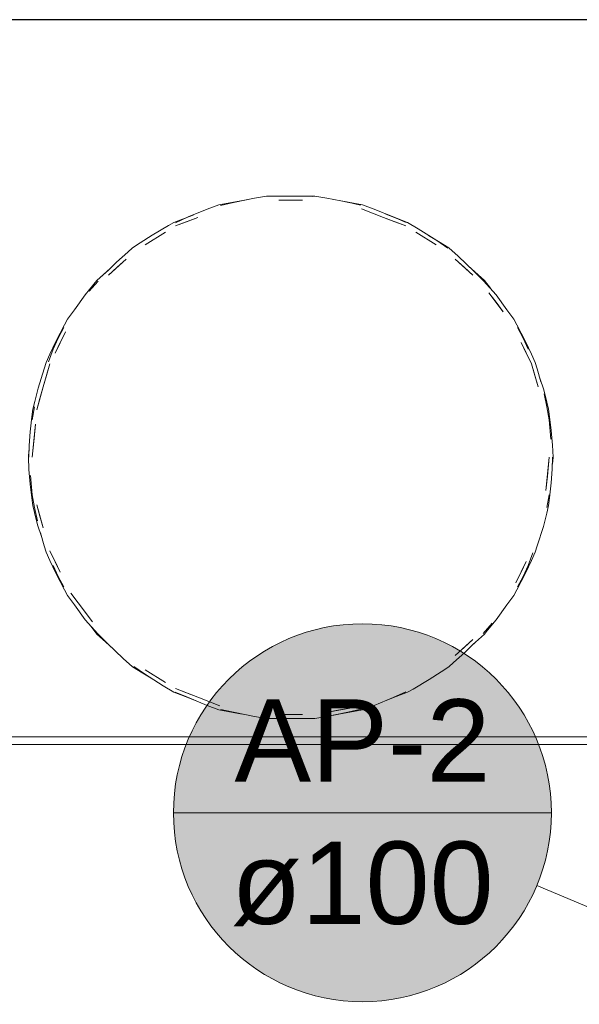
# Model space of a CAD drawing. Header units: millimetres. Extents: x -261 to 187, y -214 to 106.
# Tile 949 of 1056: x -213.411 to -212.663, y 17.435 to 18.751. Entities that reach past the tile are written whole.
import ezdxf

# ---------------------------------------------------------------- set-up
doc = ezdxf.new("R2010")
doc.units = ezdxf.units.MM
doc.header["$LTSCALE"] = 0.005
doc.header["$MEASUREMENT"] = 0
doc.linetypes.add('NULL', pattern=[0])
for name, color, linetype, lineweight in [('AP-Indicação coluna', 5, 'Continuous', 13), ('DI-Detalhes', 1, 'Continuous', 30), ('IFC-Elemento de mobília-Contorno', 9, 'Continuous', 5), ('IFC-Parede padrão-Contorno', 9, 'Continuous', 5), ('IFC-Parede-Contorno', 9, 'Continuous', 5)]:
    doc.layers.add(name, color=color, linetype=linetype, lineweight=lineweight)
doc.styles.add('Arial', font='arial.ttf')

msp = doc.modelspace()

# ---------------------------------------------------------------- hatches: boundary and pattern name
at = {"layer": 'AP-Indicação coluna', "linetype": 'Continuous'}
msp.add_hatch(color=161, dxfattribs=at).paths.add_polyline_path([(-212.7001, 17.6909), (-212.7011, 17.7129), (-212.704, 17.7348), (-212.7087, 17.7563), (-212.7154, 17.7773), (-212.7238, 17.7977), (-212.734, 17.8172), (-212.7458, 17.8358), (-212.7592, 17.8533), (-212.7741, 17.8695), (-212.7904, 17.8844), (-212.8078, 17.8978), (-212.8264, 17.9097), (-212.846, 17.9198), (-212.8663, 17.9283), (-212.8873, 17.9349), (-212.9089, 17.9397), (-212.9307, 17.9425), (-212.9527, 17.9435), (-212.9747, 17.9425), (-212.9966, 17.9397), (-213.0181, 17.9349), (-213.0391, 17.9283), (-213.0595, 17.9198), (-213.079, 17.9097), (-213.0976, 17.8978), (-213.1151, 17.8844), (-213.1313, 17.8695), (-213.1462, 17.8533), (-213.1596, 17.8358), (-213.1715, 17.8172), (-213.1816, 17.7977), (-213.1901, 17.7773), (-213.1967, 17.7563), (-213.2015, 17.7348), (-213.2043, 17.7129), (-213.2053, 17.6909), (-213.2043, 17.6689), (-213.2015, 17.6471), (-213.1967, 17.6255), (-213.1901, 17.6045), (-213.1816, 17.5842), (-213.1715, 17.5646), (-213.1596, 17.546), (-213.1462, 17.5286), (-213.1313, 17.5123), (-213.1151, 17.4974), (-213.0976, 17.484), (-213.079, 17.4722), (-213.0595, 17.462), (-213.0391, 17.4536), (-213.0181, 17.4469), (-212.9966, 17.4422), (-212.9747, 17.4393), (-212.9527, 17.4383), (-212.9307, 17.4393), (-212.9089, 17.4422), (-212.8873, 17.4469), (-212.8663, 17.4536), (-212.846, 17.462), (-212.8264, 17.4722), (-212.8078, 17.484), (-212.7904, 17.4974), (-212.7741, 17.5123), (-212.7592, 17.5286), (-212.7458, 17.546), (-212.734, 17.5646), (-212.7238, 17.5842), (-212.7154, 17.6045), (-212.7087, 17.6255), (-212.704, 17.6471), (-212.7011, 17.6689)])

# ---------------------------------------------------------------- linework, layer by layer
at = {"layer": 'AP-Indicação coluna'}
for p, q in [((-213.2053, 17.6909), (-212.7001, 17.6909)), ((-212.7196, 17.5936), (-211.8713, 17.2396))]:
    msp.add_line(p, q, dxfattribs=at)
msp.add_circle((-212.9527, 17.6909), 0.2526, dxfattribs=at)
msp.add_circle((-212.9527, 17.6909), 0.2526, dxfattribs=at)
at = {"layer": 'DI-Detalhes'}
msp.add_lwpolyline([(-213.5969, 14.9774), (-210.4735, 14.9774), (-210.4735, 18.7509), (-213.5969, 18.7509), (-213.5969, 14.9774)], dxfattribs=at)
at = {"layer": 'IFC-Elemento de mobília-Contorno', "lineweight": 5}
for p, q in [((-213.16, 18.4976), (-213.1445, 18.5033)), ((-213.1445, 18.5033), (-213.1127, 18.5092)), ((-213.1445, 18.5033), (-213.1286, 18.5062)), ((-213.1426, 18.5027), (-213.1252, 18.5067)), ((-213.1286, 18.5062), (-213.1127, 18.5092)), ((-213.1252, 18.5067), (-213.097, 18.5124)), ((-213.1127, 18.5092), (-213.097, 18.5124)), ((-213.097, 18.5124), (-213.0809, 18.5152)), ((-213.0809, 18.5152), (-213.0648, 18.5152)), ((-213.0648, 18.5152), (-213.0486, 18.5152)), ((-213.0645, 18.5099), (-213.0326, 18.5099)), ((-213.0486, 18.5152), (-213.0324, 18.5152)), ((-213.0369, 18.515), (-213.0194, 18.5146)), ((-213.0324, 18.5152), (-213.0162, 18.5152)), ((-213.0162, 18.5152), (-213.0001, 18.5124)), ((-213.0001, 18.5124), (-212.9724, 18.5068)), ((-212.9837, 18.5091), (-212.9526, 18.5033)), ((-212.9837, 18.5091), (-212.9685, 18.5062)), ((-212.9724, 18.5068), (-212.9551, 18.503)), ((-212.9685, 18.5062), (-212.9526, 18.5033)), ((-212.9526, 18.5033), (-212.9371, 18.4975)), ((-213.2049, 18.4799), (-213.1782, 18.4902)), ((-213.1898, 18.4857), (-213.1782, 18.4902)), ((-213.1856, 18.4872), (-213.16, 18.4976)), ((-212.9541, 18.4982), (-212.9243, 18.4867)), ((-212.9541, 18.4982), (-212.9392, 18.4925)), ((-212.9392, 18.4925), (-212.9243, 18.4867)), ((-212.9371, 18.4975), (-212.9106, 18.4868)), ((-212.9213, 18.4912), (-212.8923, 18.4799)), ((-212.9213, 18.4911), (-212.9074, 18.4857)), ((-213.2121, 18.4757), (-213.2049, 18.4799)), ((-213.2049, 18.4799), (-213.1898, 18.4857)), ((-213.2026, 18.4794), (-213.1856, 18.4872)), ((-213.2025, 18.4752), (-213.1728, 18.4867)), ((-213.2025, 18.4752), (-213.1877, 18.4809)), ((-213.1877, 18.4809), (-213.1728, 18.4867)), ((-212.9243, 18.4867), (-212.8946, 18.4752)), ((-212.9243, 18.4867), (-212.9095, 18.4809)), ((-212.9106, 18.4868), (-212.8944, 18.4798)), ((-212.9095, 18.4809), (-212.8946, 18.4752)), ((-212.9074, 18.4857), (-212.8923, 18.4799)), ((-212.8923, 18.4799), (-212.878, 18.4713)), ((-213.2432, 18.45), (-213.2161, 18.4668)), ((-213.2337, 18.4629), (-213.2121, 18.4757)), ((-212.8811, 18.4668), (-212.854, 18.45)), ((-212.878, 18.4713), (-212.8533, 18.4556)), ((-213.2599, 18.4458), (-213.2498, 18.4527)), ((-213.2498, 18.4527), (-213.2337, 18.4629)), ((-212.8642, 18.4625), (-212.851, 18.4543)), ((-212.8533, 18.4556), (-212.8387, 18.4456)), ((-212.851, 18.4543), (-212.8373, 18.4458)), ((-213.2814, 18.4267), (-213.2663, 18.4403)), ((-213.2663, 18.4403), (-213.2599, 18.4458)), ((-212.8373, 18.4458), (-212.8246, 18.4347)), ((-213.2935, 18.415), (-213.2814, 18.4267)), ((-213.2921, 18.4094), (-213.2685, 18.4309)), ((-213.2803, 18.4202), (-213.2685, 18.4309)), ((-212.8286, 18.4309), (-212.8051, 18.4094)), ((-212.8286, 18.4309), (-212.8169, 18.4202)), ((-212.8246, 18.4347), (-212.8036, 18.415)), ((-213.3077, 18.4022), (-213.2898, 18.4185)), ((-213.3077, 18.4022), (-213.2958, 18.4131)), ((-213.2958, 18.4131), (-213.2899, 18.4185)), ((-213.2921, 18.4094), (-213.2803, 18.4202)), ((-212.8169, 18.4202), (-212.8051, 18.4094)), ((-212.8107, 18.4216), (-212.7894, 18.4022)), ((-212.8107, 18.4216), (-212.8014, 18.4131)), ((-212.8036, 18.415), (-212.7907, 18.402)), ((-212.8014, 18.4131), (-212.7894, 18.4022)), ((-213.318, 18.3879), (-213.306, 18.4016)), ((-213.3116, 18.3972), (-213.3077, 18.4022)), ((-212.7907, 18.402), (-212.7737, 18.3831)), ((-212.7894, 18.4022), (-212.7817, 18.392)), ((-213.3234, 18.3831), (-213.3116, 18.3972)), ((-212.7837, 18.386), (-212.7645, 18.3605)), ((-212.7837, 18.386), (-212.7741, 18.3733)), ((-213.3377, 18.363), (-213.3234, 18.3831)), ((-212.7741, 18.3733), (-212.7645, 18.3605)), ((-212.7737, 18.3831), (-212.7595, 18.363)), ((-213.3467, 18.3506), (-213.3377, 18.363)), ((-212.7595, 18.363), (-212.7504, 18.3506)), ((-213.3508, 18.3431), (-213.3467, 18.3506)), ((-212.7504, 18.3506), (-212.7463, 18.3431)), ((-213.3636, 18.305), (-213.3494, 18.3336)), ((-213.3626, 18.3209), (-213.3508, 18.3431)), ((-213.3592, 18.3251), (-213.3516, 18.3393)), ((-213.3565, 18.3193), (-213.3494, 18.3336)), ((-212.7463, 18.3431), (-212.7347, 18.321)), ((-212.7455, 18.3393), (-212.738, 18.3251)), ((-213.3705, 18.3039), (-213.3626, 18.3209)), ((-213.3661, 18.3105), (-213.3592, 18.3251)), ((-213.3636, 18.305), (-213.3565, 18.3193)), ((-212.7407, 18.3193), (-212.7265, 18.2908)), ((-212.7407, 18.3193), (-212.7336, 18.305)), ((-212.738, 18.3251), (-212.7311, 18.3105)), ((-212.7347, 18.321), (-212.7267, 18.304)), ((-213.3721, 18.2937), (-213.3661, 18.3105)), ((-213.3782, 18.2844), (-213.3756, 18.2927)), ((-213.3756, 18.2927), (-213.3705, 18.3039)), ((-212.7336, 18.305), (-212.7265, 18.2908)), ((-212.7267, 18.304), (-212.7216, 18.2927)), ((-212.7216, 18.2927), (-212.7189, 18.2843)), ((-213.3863, 18.2584), (-213.3782, 18.2844)), ((-213.3794, 18.2601), (-213.3707, 18.2908)), ((-213.375, 18.2754), (-213.3707, 18.2908)), ((-212.7265, 18.2908), (-212.7178, 18.2601)), ((-212.7265, 18.2908), (-212.7221, 18.2754)), ((-212.7189, 18.2843), (-212.7141, 18.2671)), ((-213.3794, 18.2601), (-213.375, 18.2754)), ((-212.7221, 18.2754), (-212.7178, 18.2601)), ((-212.7154, 18.272), (-212.7102, 18.2564)), ((-213.3907, 18.2405), (-213.3863, 18.2584)), ((-213.3881, 18.2295), (-213.3794, 18.2601)), ((-213.3837, 18.2448), (-213.3794, 18.2601)), ((-212.7102, 18.2564), (-212.7062, 18.2397)), ((-213.3933, 18.2304), (-213.3907, 18.2405)), ((-213.3881, 18.2295), (-213.3837, 18.2448)), ((-212.7099, 18.2507), (-212.7062, 18.2333)), ((-213.3947, 18.2201), (-213.3933, 18.2304)), ((-213.394, 18.2161), (-213.3909, 18.2333)), ((-212.7062, 18.2397), (-212.7039, 18.2304)), ((-212.7062, 18.2333), (-212.7032, 18.2161)), ((-212.7039, 18.2304), (-212.7025, 18.2201)), ((-213.397, 18.2002), (-213.3947, 18.2201)), ((-212.7032, 18.2161), (-212.7009, 18.1901)), ((-212.7025, 18.2201), (-212.7003, 18.202)), ((-213.394, 18.166), (-213.3899, 18.2104)), ((-213.3916, 18.1913), (-213.3899, 18.2104)), ((-212.7003, 18.202), (-212.6988, 18.1821)), ((-213.3982, 18.182), (-213.397, 18.2002)), ((-213.394, 18.166), (-213.3916, 18.1913)), ((-213.3992, 18.166), (-213.3984, 18.1752)), ((-213.3992, 18.166), (-213.3984, 18.1751)), ((-213.3986, 18.166), (-213.3982, 18.182)), ((-212.6988, 18.1821), (-212.6979, 18.166)), ((-213.3992, 18.166), (-213.3984, 18.1499)), ((-212.7073, 18.1216), (-212.7032, 18.166)), ((-212.7055, 18.1407), (-212.7032, 18.166)), ((-212.6989, 18.15), (-212.6985, 18.166)), ((-212.6988, 18.1568), (-212.6979, 18.166)), ((-212.6988, 18.1568), (-212.6979, 18.166)), ((-213.3984, 18.1499), (-213.3969, 18.13)), ((-212.7002, 18.1318), (-212.6989, 18.15)), ((-213.3963, 18.1419), (-213.394, 18.1158)), ((-212.7073, 18.1216), (-212.7055, 18.1407)), ((-213.3969, 18.13), (-213.3947, 18.1119)), ((-212.7025, 18.1119), (-212.7002, 18.1318)), ((-213.3947, 18.1119), (-213.3933, 18.1016)), ((-213.394, 18.1158), (-213.3909, 18.0987)), ((-212.7062, 18.0987), (-212.7032, 18.1158)), ((-212.7039, 18.1016), (-212.7025, 18.1119)), ((-213.3933, 18.1016), (-213.3909, 18.0923)), ((-213.3909, 18.0987), (-213.3872, 18.0813)), ((-213.3881, 18.1025), (-213.3794, 18.0719)), ((-213.3881, 18.1025), (-213.3837, 18.0872)), ((-212.7064, 18.0914), (-212.7039, 18.1016)), ((-213.3909, 18.0923), (-213.387, 18.0756)), ((-213.3837, 18.0872), (-213.3794, 18.0719)), ((-212.7108, 18.0736), (-212.7064, 18.0914)), ((-213.387, 18.0756), (-213.3817, 18.06)), ((-212.7189, 18.0475), (-212.7108, 18.0736)), ((-213.3831, 18.0649), (-213.3782, 18.0476)), ((-213.3782, 18.0476), (-213.3756, 18.0393)), ((-212.7216, 18.0393), (-212.7189, 18.0475)), ((-213.3756, 18.0393), (-213.3705, 18.028)), ((-213.3707, 18.0412), (-213.3565, 18.0127)), ((-213.3707, 18.0412), (-213.3636, 18.0269)), ((-212.7311, 18.0215), (-212.725, 18.0383)), ((-212.7266, 18.0281), (-212.7216, 18.0393)), ((-213.3705, 18.028), (-213.3625, 18.011)), ((-213.366, 18.0215), (-213.3592, 18.0069)), ((-213.3636, 18.0269), (-213.3565, 18.0127)), ((-212.7478, 17.9984), (-212.7336, 18.0269)), ((-212.7407, 18.0127), (-212.7336, 18.0269)), ((-212.738, 18.0069), (-212.7311, 18.0215)), ((-212.7346, 18.0111), (-212.7266, 18.0281)), ((-213.3625, 18.011), (-213.3508, 17.9889)), ((-213.3592, 18.0069), (-213.3516, 17.9927)), ((-212.7478, 17.9984), (-212.7407, 18.0127)), ((-212.7463, 17.9889), (-212.7346, 18.0111)), ((-212.7455, 17.9927), (-212.738, 18.0069)), ((-213.3508, 17.9889), (-213.3467, 17.9814)), ((-213.3467, 17.9814), (-213.3377, 17.969)), ((-213.3423, 17.9842), (-213.323, 17.9587)), ((-213.3423, 17.9842), (-213.3326, 17.9714)), ((-212.7595, 17.969), (-212.7504, 17.9814)), ((-212.7504, 17.9814), (-212.7463, 17.9889)), ((-213.3377, 17.969), (-213.3234, 17.9489)), ((-213.3326, 17.9714), (-213.3134, 17.946)), ((-212.7737, 17.9489), (-212.7595, 17.969)), ((-213.323, 17.9587), (-213.3134, 17.946)), ((-213.3234, 17.9489), (-213.3065, 17.9299)), ((-213.3154, 17.94), (-213.3077, 17.9297)), ((-212.7912, 17.9304), (-212.7791, 17.9441)), ((-212.7856, 17.9348), (-212.7737, 17.9489)), ((-213.3077, 17.9297), (-213.2958, 17.9188)), ((-213.3065, 17.9299), (-213.2935, 17.917)), ((-212.8014, 17.9188), (-212.7894, 17.9297)), ((-212.7894, 17.9297), (-212.7856, 17.9348)), ((-213.2958, 17.9188), (-213.2865, 17.9104)), ((-213.2935, 17.917), (-213.2725, 17.8973)), ((-212.8286, 17.9011), (-212.8051, 17.9226)), ((-212.8286, 17.9011), (-212.8169, 17.9118)), ((-212.8169, 17.9118), (-212.8051, 17.9226)), ((-212.8158, 17.9053), (-212.8036, 17.917)), ((-212.8073, 17.9135), (-212.8014, 17.9188)), ((-212.8308, 17.8917), (-212.8158, 17.9053)), ((-213.2725, 17.8973), (-213.2599, 17.8861)), ((-213.2599, 17.8861), (-213.2461, 17.8776)), ((-213.2584, 17.8864), (-213.2439, 17.8764)), ((-212.8474, 17.8793), (-212.8373, 17.8861)), ((-212.8373, 17.8861), (-212.8308, 17.8917)), ((-213.2461, 17.8776), (-213.2328, 17.8694)), ((-213.2439, 17.8764), (-213.2192, 17.8607)), ((-213.2432, 17.882), (-213.2161, 17.8652)), ((-212.8634, 17.869), (-212.8474, 17.8793)), ((-213.2192, 17.8607), (-213.2049, 17.8521)), ((-212.885, 17.8562), (-212.8634, 17.869)), ((-213.2049, 17.8521), (-213.1898, 17.8462)), ((-213.2028, 17.8522), (-213.1866, 17.8452)), ((-213.2025, 17.8568), (-213.1728, 17.8453)), ((-213.2025, 17.8568), (-213.1877, 17.851)), ((-213.1898, 17.8462), (-213.1761, 17.8409)), ((-213.1877, 17.851), (-213.1728, 17.8453)), ((-213.1866, 17.8452), (-213.16, 17.8344)), ((-213.1728, 17.8453), (-213.1431, 17.8338)), ((-213.1728, 17.8453), (-213.158, 17.8395)), ((-212.9187, 17.8418), (-212.9074, 17.8462)), ((-212.9115, 17.8448), (-212.8946, 17.8526)), ((-212.9074, 17.8462), (-212.8923, 17.8521)), ((-212.8923, 17.8521), (-212.885, 17.8562)), ((-213.16, 17.8344), (-213.1445, 17.8287)), ((-213.158, 17.8395), (-213.1431, 17.8338)), ((-212.9526, 17.8287), (-212.9371, 17.8344)), ((-212.9371, 17.8344), (-212.9115, 17.8448)), ((-213.1445, 17.8287), (-213.1135, 17.8229)), ((-213.1445, 17.8287), (-213.1286, 17.8257)), ((-213.1421, 17.829), (-213.1248, 17.8252)), ((-213.1286, 17.8257), (-213.1135, 17.8229)), ((-213.1248, 17.8252), (-213.097, 17.8196)), ((-213.097, 17.8196), (-213.0809, 17.8168)), ((-213.0645, 17.8221), (-213.0326, 17.8221)), ((-213.0162, 17.8168), (-213.0001, 17.8196)), ((-213.001, 17.825), (-212.9697, 17.8308)), ((-213.001, 17.825), (-212.9854, 17.8279)), ((-213.0001, 17.8196), (-212.972, 17.8253)), ((-213.0001, 17.8196), (-212.9844, 17.8228)), ((-212.9854, 17.8279), (-212.9697, 17.8308)), ((-212.9844, 17.8228), (-212.9526, 17.8287)), ((-212.9844, 17.8228), (-212.9685, 17.8257)), ((-212.972, 17.8253), (-212.9546, 17.8292)), ((-212.9685, 17.8257), (-212.9526, 17.8287)), ((-213.0809, 17.8168), (-213.0648, 17.8168)), ((-213.0778, 17.8174), (-213.0602, 17.817)), ((-213.0648, 17.8168), (-213.0486, 17.8168)), ((-213.0486, 17.8168), (-213.0324, 17.8168)), ((-213.0324, 17.8168), (-213.0162, 17.8168))]:
    msp.add_line(p, q, dxfattribs=at)
at = {"layer": 'IFC-Parede padrão-Contorno', "lineweight": 5}
msp.add_line((-216.0817, 17.7922), (-212.5714, 17.7922), dxfattribs=at)
at = {"layer": 'IFC-Parede-Contorno', "lineweight": 5}
msp.add_line((-213.7283, 17.7821), (-207.0241, 17.7821), dxfattribs=at)

# ---------------------------------------------------------------- texts
at = {"layer": 'AP-Indicação coluna', "linetype": 'NULL', "char_height": 0.11021, "attachment_point": 8, "line_spacing_factor": 0.6, "style": 'Arial'}
for s, insert, width in [('AP-2', (-212.9527, 17.7323), 0.684612), ('ø100', (-212.9527, 17.5393), 0.701748)]:
    msp.add_mtext(s, dxfattribs=dict(at, insert=insert, width=width))

doc.saveas('drawing.dxf')
